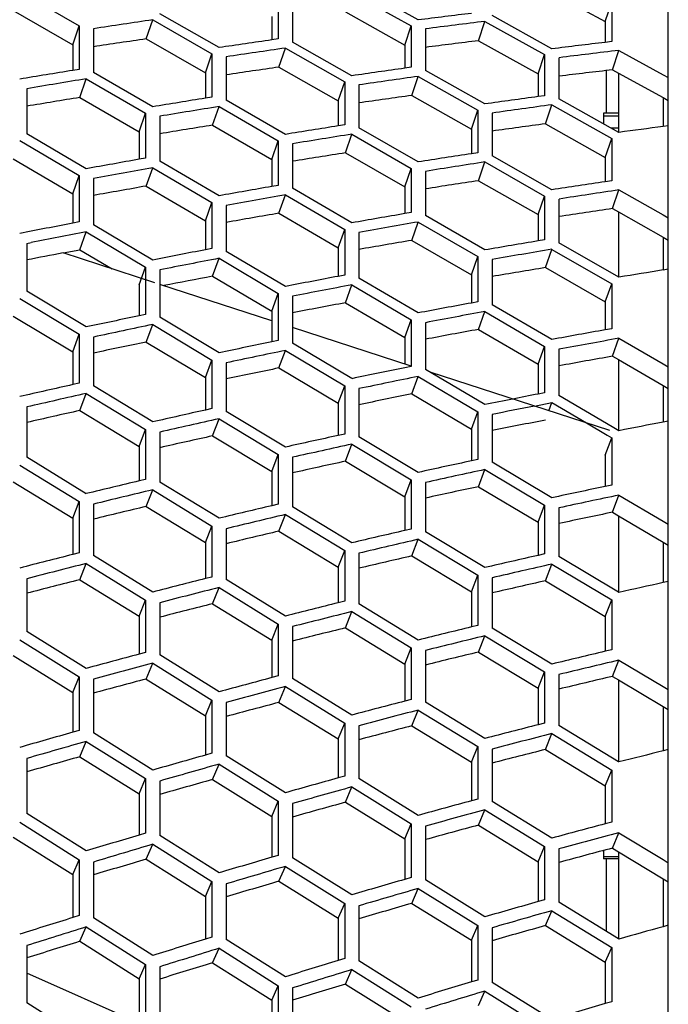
# Model space of a CAD drawing. Header units: millimetres. Extents: x 0 to 420, y -341 to 792.
# Tile 260 of 325: x 271.36 to 275.79, y 244.33 to 251.07. Entities that reach past the tile are written whole.
import ezdxf

# ---------------------------------------------------------------- set-up
doc = ezdxf.new("R2010")
doc.units = ezdxf.units.MM
doc.header["$LTSCALE"] = 23.1
doc.layers.get('0').update_dxf_attribs({"linetype": 'CONTINUOUS'})
doc.layers.add('06___PRT_ALL_SURFS', color=7, linetype='CONTINUOUS')
doc.layers.add('DIM_PILOTEES', color=7, linetype='CONTINUOUS')
doc.styles.get("Standard").update_dxf_attribs({"font": 'txt', "width": 0.7})
doc.dimstyles.new('DIMSTYLE_4', dxfattribs={"dimtxt": 2.5, "dimasz": 3.5, "dimexe": 2, "dimexo": 0, "dimtad": 1, "dimdec": 0, "dimlfac": 5.882353, "dimdsep": 46, "dimtxsty": 'Standard', "dimblk": '_FILLED', "dimblk1": '_FILLED', "dimblk2": '_FILLED', "dimcen": 0.09, "dimazin": 2, "dimtp": 0.5, "dimtm": 0.5, "dimtfac": 1, "dimtdec": 0, "dimtofl": 0, "dimtmove": 0, "dimatfit": 3, "dimldrblk": '_FILLED', "dimfxl": 0, "dimtolj": 1, "dimarcsym": 0})

# ---------------------------------------------------------------- blocks, each defined once
blk = doc.blocks.new('_FILLED')
at = {"color": 0, "linetype": 'ByBlock'}
blk.add_solid([(0, 0), (-1, 0.1429), (-1, -0.1429)], dxfattribs=at)
blk = doc.blocks.new('*D6')
at = {"layer": 'DIM_PILOTEES', "color": 2, "linetype": 'Continuous'}
for p, q in [((243.9175, 244.0777), (243.9175, 273.0387)), ((284.6161, 234.1944), (284.6161, 273.0387)), ((243.9175, 271.0387), (264.2668, 271.0387)), ((284.6161, 271.0387), (264.2668, 271.0387))]:
    blk.add_line(p, q, dxfattribs=at)
at = {"layer": 'DIM_PILOTEES', "color": 2, "linetype": 'Continuous', "xscale": 3.5, "yscale": 3.5, "zscale": 3.5, "rotation": 180}
blk.add_blockref('_FILLED', (243.9175, 271.0387), dxfattribs=at)
at = {"layer": 'DIM_PILOTEES', "color": 2, "linetype": 'Continuous', "xscale": 3.5, "yscale": 3.5, "zscale": 3.5}
blk.add_blockref('_FILLED', (284.6161, 271.0387), dxfattribs=at)
at = {"layer": 'DIM_PILOTEES', "color": 2, "linetype": 'Continuous', "insert": (262.9222, 274.1637), "char_height": 2.5, "width": 8.571429, "attachment_point": 2, "line_spacing_factor": 0.9}
blk.add_mtext('{\\ftxt;\\W0.0001;\\H0.0001;\\~}{\\ftxt;\\W2.2857142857;\\H2.5; }{\\ftxt;\\W0.0001;\\H0.0001;\\~}', dxfattribs=at)

msp = doc.modelspace()

# ---------------------------------------------------------------- linework, layer by layer
at = {"color": 7, "linetype": 'Continuous'}
for p, q in [((275.7934, 239.6707), (275.7934, 257.3445)), ((274.0829, 251.0647), (273.6767, 251.2921)), ((271.3561, 251.259), (271.7627, 251.0252)), ((273.1251, 251.2206), (273.1251, 250.9346)), ((273.628, 251.2525), (274.0341, 251.0247)), ((273.2224, 251.1997), (273.2224, 250.9139)), ((275.3625, 251.0533), (275.4065, 251.1877)), ((275.4065, 251.1877), (275.4065, 250.9165)), ((272.7199, 250.8755), (272.3145, 251.1075)), ((274.9964, 250.8673), (274.5879, 251.0943)), ((271.7187, 250.8956), (271.7627, 251.0252)), ((271.7627, 251.0252), (271.7627, 250.7265)), ((272.2219, 250.935), (272.2659, 251.0654)), ((272.2659, 251.0654), (272.6712, 250.833)), ((273.9901, 250.8926), (274.0341, 251.0247)), ((274.0341, 251.0247), (274.0341, 250.7408)), ((274.4949, 250.9223), (274.5389, 251.0551)), ((274.5389, 251.0551), (274.9473, 250.8278)), ((271.8601, 251.0046), (271.8601, 250.7061)), ((274.1317, 251.0037), (274.1317, 250.72)), ((273.1251, 250.9346), (273.0811, 250.9283)), ((273.628, 250.6829), (273.2224, 250.9139)), ((275.4065, 250.9165), (275.3625, 250.9113)), ((272.6272, 250.7033), (272.6712, 250.833)), ((272.6712, 250.833), (272.6712, 250.5365)), ((272.7685, 250.8124), (272.7685, 250.5162)), ((273.1298, 250.7418), (273.1738, 250.8722)), ((273.1738, 250.8722), (273.5793, 250.6409)), ((274.9033, 250.6957), (274.9473, 250.8278)), ((274.9473, 250.8278), (274.9473, 250.5461)), ((275.0456, 250.8067), (275.0456, 250.5252)), ((275.4119, 250.7236), (275.4559, 250.8564)), ((275.4559, 250.8564), (275.7585, 250.6897)), ((274.0341, 250.7408), (273.9901, 250.7347)), ((271.7627, 250.7265), (271.7187, 250.7194)), ((272.2659, 250.4705), (271.8601, 250.7061)), ((274.0389, 250.5484), (274.0829, 250.6788)), ((274.0829, 250.6788), (274.49, 250.4482)), ((274.5389, 250.4898), (274.1317, 250.72)), ((275.3675, 250.7184), (275.3675, 250.4261)), ((275.4525, 250.7012), (275.4525, 250.2954)), ((275.7585, 250.6897), (275.7934, 250.6705)), ((275.7585, 250.6897), (275.7934, 250.6705)), ((271.7674, 250.5341), (271.8114, 250.662)), ((271.8114, 250.662), (272.2172, 250.426)), ((273.5353, 250.5112), (273.5793, 250.6409)), ((273.5793, 250.6409), (273.5793, 250.3466)), ((273.6767, 250.6203), (273.6767, 250.3263)), ((271.4049, 250.5945), (271.4049, 250.2856)), ((272.6712, 250.5365), (272.6272, 250.5295)), ((274.9473, 250.5461), (274.9033, 250.5402)), ((272.6759, 250.3446), (272.7199, 250.4724)), ((272.7199, 250.4724), (273.1251, 250.2376)), ((273.1738, 250.2818), (272.7685, 250.5162)), ((274.9524, 250.354), (274.9964, 250.4844)), ((274.9964, 250.4844), (275.4065, 250.2543)), ((275.4559, 250.2954), (275.0456, 250.5252)), ((275.7585, 250.5332), (275.7585, 250.3357)), ((272.1732, 250.2988), (272.2172, 250.426)), ((272.2172, 250.426), (272.2172, 250.1192)), ((272.3145, 250.4058), (272.3145, 250.0992)), ((274.446, 250.3186), (274.49, 250.4482)), ((274.49, 250.4482), (274.49, 250.1562)), ((274.5879, 250.4275), (274.5879, 250.1357)), ((275.3505, 250.4261), (275.3505, 250.3544)), ((275.4525, 250.4261), (275.3505, 250.4261)), ((275.4525, 250.4058), (275.3505, 250.4058)), ((273.5793, 250.3466), (273.5353, 250.3397)), ((275.7934, 250.3402), (275.7585, 250.3357)), ((271.8114, 250.0463), (271.4049, 250.2856)), ((273.584, 250.1551), (273.628, 250.2829)), ((273.628, 250.2829), (274.0341, 250.0491)), ((274.0829, 250.0928), (273.6767, 250.3263)), ((275.4525, 250.3241), (275.4047, 250.3241)), ((271.3561, 250.2394), (271.7627, 249.9998)), ((273.0811, 250.1105), (273.1251, 250.2376)), ((273.1251, 250.2376), (273.1251, 249.9331)), ((273.2224, 250.2175), (273.2224, 249.9132)), ((275.3625, 250.1247), (275.4065, 250.2543)), ((275.4065, 250.2543), (275.4065, 249.9645)), ((274.49, 250.1562), (274.446, 250.1495)), ((274.9964, 249.9029), (274.5879, 250.1357)), ((272.2172, 250.1192), (272.1732, 250.1114)), ((272.2172, 250.1192), (272.1732, 250.1114)), ((272.7199, 249.8614), (272.3145, 250.0992)), ((274.4949, 249.965), (274.5389, 250.0928)), ((274.5389, 250.0928), (274.9473, 249.8597)), ((271.7187, 249.8753), (271.7627, 249.9998)), ((271.7627, 249.9998), (271.7627, 249.6827)), ((272.2219, 249.9281), (272.2659, 250.0534)), ((272.2659, 250.0534), (272.6712, 249.8152)), ((273.9901, 249.922), (274.0341, 250.0491)), ((274.0341, 250.0491), (274.0341, 249.7469)), ((274.1317, 250.0288), (274.1317, 249.7269)), ((271.8601, 249.98), (271.8601, 249.6632)), ((273.1251, 249.9331), (273.0811, 249.9254)), ((275.4065, 249.9645), (275.3625, 249.958)), ((273.1298, 249.7425), (273.1738, 249.8678)), ((273.1738, 249.8678), (273.5793, 249.6307)), ((273.628, 249.6764), (273.2224, 249.9132)), ((275.4119, 249.7736), (275.4559, 249.9015)), ((275.4559, 249.9015), (275.7585, 249.7305)), ((272.6272, 249.6907), (272.6712, 249.8152)), ((272.6712, 249.8152), (272.6712, 249.5005)), ((272.7685, 249.7954), (272.7685, 249.481)), ((274.9033, 249.7325), (274.9473, 249.8597)), ((274.9473, 249.8597), (274.9473, 249.5597)), ((275.0456, 249.8393), (275.0456, 249.5396)), ((274.0341, 249.7469), (273.9901, 249.7393)), ((275.4525, 249.7507), (275.4525, 249.3062)), ((275.7585, 249.7305), (275.7934, 249.7108)), ((275.7585, 249.7305), (275.7934, 249.7108)), ((271.7627, 249.6827), (271.7187, 249.6742)), ((271.7627, 249.6827), (271.7187, 249.6742)), ((272.2659, 249.422), (271.8601, 249.6632)), ((274.0389, 249.5566), (274.0829, 249.6819)), ((274.0829, 249.6819), (274.49, 249.4457)), ((274.5389, 249.4909), (274.1317, 249.7269)), ((271.7674, 249.4927), (271.8114, 249.6154)), ((271.8114, 249.6154), (272.2172, 249.3738)), ((273.5353, 249.5062), (273.5793, 249.6307)), ((273.5793, 249.6307), (273.5793, 249.3184)), ((273.6767, 249.6109), (273.6767, 249.2988)), ((271.4049, 249.5352), (271.4348, 249.5412)), ((271.4049, 249.5352), (271.4049, 249.2083)), ((274.9473, 249.5597), (274.9033, 249.5524)), ((275.4559, 249.3042), (275.0456, 249.5396)), ((275.7585, 249.5784), (275.7585, 249.3536)), ((272.2814, 249.2661), (271.6524, 249.4705)), ((272.6712, 249.5005), (272.6272, 249.4921)), ((273.1738, 249.241), (272.7685, 249.481)), ((274.9524, 249.3698), (274.9964, 249.4951)), ((274.9964, 249.4951), (275.4065, 249.2595)), ((272.6759, 249.3109), (272.7199, 249.4336)), ((272.7199, 249.4336), (273.1251, 249.1933)), ((274.446, 249.3212), (274.49, 249.4457)), ((274.49, 249.4457), (274.49, 249.1357)), ((274.5879, 249.4258), (274.5879, 249.1161)), ((272.1732, 249.2519), (272.2172, 249.3738)), ((272.2172, 249.3738), (272.2172, 249.049)), ((272.3145, 249.3544), (272.3145, 249.03)), ((275.7934, 249.3592), (275.7585, 249.3536)), ((273.5793, 249.3184), (273.5353, 249.3101)), ((274.0829, 249.0599), (273.6767, 249.2988)), ((275.3625, 249.135), (275.4065, 249.2595)), ((275.4065, 249.2595), (275.4065, 248.9519)), ((271.8114, 248.9638), (271.4049, 249.2083)), ((273.0811, 249.0063), (272.3145, 249.2554)), ((273.0811, 249.0715), (273.1251, 249.1933)), ((273.1251, 249.1933), (273.1251, 248.871)), ((273.584, 249.1292), (273.628, 249.2519)), ((273.628, 249.2519), (274.0341, 249.0126)), ((271.3561, 249.1585), (271.7627, 248.9136)), ((273.2224, 249.1739), (273.2224, 248.8519)), ((274.49, 249.1357), (274.446, 249.1276)), ((274.4949, 248.9469), (274.5389, 249.0696)), ((274.5389, 249.0696), (274.9473, 248.8311)), ((274.9964, 248.8779), (274.5879, 249.1161)), ((272.2172, 249.049), (272.1732, 249.0399)), ((272.7199, 248.7868), (272.3145, 249.03)), ((273.9901, 248.8908), (274.0341, 249.0126)), ((274.0341, 249.0126), (274.0341, 248.6927)), ((274.1317, 248.9932), (274.1317, 248.6736)), ((272.2219, 248.8606), (272.2659, 248.9805)), ((272.2659, 248.9805), (272.6712, 248.7371)), ((274.0353, 248.6962), (273.2224, 248.9604)), ((275.4065, 248.9519), (275.3625, 248.9441)), ((271.7187, 248.7945), (271.7627, 248.9136)), ((271.7627, 248.9136), (271.7627, 248.579)), ((271.8601, 248.8946), (271.8601, 248.5603)), ((273.1251, 248.871), (273.0811, 248.862)), ((273.628, 248.61), (273.2224, 248.8519)), ((275.4119, 248.7635), (275.4559, 248.8861)), ((275.4559, 248.8861), (275.7585, 248.7112)), ((273.1298, 248.683), (273.1738, 248.8029)), ((273.1738, 248.8029), (273.5793, 248.5606)), ((274.9033, 248.7092), (274.9473, 248.8311)), ((274.9473, 248.8311), (274.9473, 248.5136)), ((275.0456, 248.8115), (275.0456, 248.4944)), ((272.6272, 248.618), (272.6712, 248.7371)), ((272.6712, 248.7371), (272.6712, 248.4049)), ((272.7685, 248.7182), (272.7685, 248.3863)), ((275.4525, 248.7401), (275.4525, 248.254)), ((274.0341, 248.6927), (273.9901, 248.6839)), ((274.5389, 248.4325), (274.1317, 248.6736)), ((275.3937, 248.2549), (274.1641, 248.6544)), ((275.7585, 248.7112), (275.7934, 248.6911)), ((275.7585, 248.7112), (275.7934, 248.6911)), ((274.0389, 248.5052), (274.0829, 248.625)), ((274.0829, 248.625), (274.49, 248.3837)), ((271.7627, 248.579), (271.7187, 248.5691)), ((272.2659, 248.3141), (271.8601, 248.5603)), ((273.5353, 248.4416), (273.5793, 248.5606)), ((273.5793, 248.5606), (273.5793, 248.231)), ((273.6767, 248.5417), (273.6767, 248.2123)), ((275.7585, 248.5639), (275.7585, 248.3123)), ((271.7674, 248.3918), (271.8114, 248.5089)), ((271.8114, 248.5089), (272.2172, 248.2623)), ((274.9473, 248.5136), (274.9033, 248.505)), ((275.4092, 248.2813), (275.0456, 248.4944)), ((271.4049, 248.4164), (271.4049, 248.0722)), ((272.6712, 248.4049), (272.6272, 248.3952)), ((273.1738, 248.1414), (272.7685, 248.3863)), ((274.446, 248.2647), (274.49, 248.3837)), ((274.49, 248.3837), (274.49, 248.0566)), ((274.877, 248.4228), (274.9964, 248.4463)), ((274.877, 248.4228), (274.9964, 248.4463)), ((274.976, 248.3906), (274.9964, 248.4463)), ((274.9964, 248.4463), (275.2344, 248.3066)), ((272.6759, 248.2182), (272.7199, 248.3353)), ((272.7199, 248.3353), (273.1251, 248.0901)), ((274.5879, 248.3647), (274.5879, 248.0378)), ((275.7934, 248.319), (275.7585, 248.3123)), ((272.1732, 248.1461), (272.2172, 248.2623)), ((272.2172, 248.2623), (272.2172, 247.9205)), ((275.2344, 248.3066), (275.3756, 248.2238)), ((275.4559, 248.254), (275.4092, 248.2813)), ((272.3145, 248.2438), (272.3145, 247.9023)), ((273.5793, 248.231), (273.5353, 248.2214)), ((274.0829, 247.9685), (273.6767, 248.2123)), ((275.3625, 248.0866), (275.4065, 248.2057)), ((275.3756, 248.2238), (275.4065, 248.2057)), ((275.3756, 248.2238), (275.4065, 248.2057)), ((275.4065, 248.2057), (275.4065, 247.881)), ((273.584, 248.0448), (273.628, 248.1618)), ((273.628, 248.1618), (274.0341, 247.9177)), ((271.8114, 247.8229), (271.4049, 248.0722)), ((273.0811, 247.9739), (273.1251, 248.0901)), ((273.1251, 248.0901), (273.1251, 247.7508)), ((273.2224, 248.0717), (273.2224, 247.7327)), ((274.49, 248.0566), (274.446, 248.0472)), ((271.3561, 248.0189), (271.7627, 247.7693)), ((274.4949, 247.8707), (274.5389, 247.9878)), ((274.5389, 247.9878), (274.9473, 247.7445)), ((274.9964, 247.7948), (274.5879, 248.0378)), ((272.2172, 247.9205), (272.1732, 247.91)), ((273.9901, 247.8015), (274.0341, 247.9177)), ((274.0341, 247.9177), (274.0341, 247.581)), ((272.2219, 247.7352), (272.2659, 247.8494)), ((272.2659, 247.8494), (272.6712, 247.6013)), ((272.7199, 247.6545), (272.3145, 247.9023)), ((274.1317, 247.8992), (274.1317, 247.5628)), ((275.4065, 247.881), (275.3625, 247.8719)), ((275.4119, 247.6956), (275.4559, 247.8126)), ((275.4559, 247.8126), (275.7585, 247.6343)), ((271.7187, 247.6559), (271.7627, 247.7693)), ((271.7627, 247.7693), (271.7627, 247.4179)), ((271.8601, 247.7512), (271.8601, 247.4001)), ((273.1251, 247.7508), (273.0811, 247.7405)), ((273.628, 247.4861), (273.2224, 247.7327)), ((274.9033, 247.6283), (274.9473, 247.7445)), ((274.9473, 247.7445), (274.9473, 247.4104)), ((275.0456, 247.7259), (275.0456, 247.392)), ((273.1298, 247.566), (273.1738, 247.6802)), ((273.1738, 247.6802), (273.5793, 247.4333)), ((275.4525, 247.6717), (275.4525, 247.1492)), ((272.6272, 247.4879), (272.6712, 247.6013)), ((272.6712, 247.6013), (272.6712, 247.2525)), ((272.7685, 247.5833), (272.7685, 247.2348)), ((274.0341, 247.581), (273.9901, 247.5708)), ((275.7585, 247.6343), (275.7934, 247.6138)), ((275.7585, 247.6343), (275.7934, 247.6138)), ((274.0389, 247.3966), (274.0829, 247.5108)), ((274.0829, 247.5108), (274.49, 247.2649)), ((274.5389, 247.3172), (274.1317, 247.5628)), ((275.7585, 247.4921), (275.7585, 247.2144)), ((271.7627, 247.4179), (271.7187, 247.4067)), ((272.2659, 247.1495), (271.8601, 247.4001)), ((273.5353, 247.32), (273.5793, 247.4333)), ((273.5793, 247.4333), (273.5793, 247.0872)), ((273.6767, 247.4153), (273.6767, 247.0695)), ((274.9473, 247.4104), (274.9033, 247.4005)), ((275.4525, 247.1492), (275.0456, 247.392)), ((271.7674, 247.234), (271.8114, 247.3453)), ((271.8114, 247.3453), (272.2172, 247.0943)), ((274.9524, 247.2264), (274.9964, 247.3406)), ((274.9964, 247.3406), (275.4065, 247.0955)), ((271.4049, 247.2406), (271.4049, 246.8801)), ((272.6712, 247.2525), (272.6272, 247.2414)), ((273.1738, 246.9856), (272.7685, 247.2348)), ((274.446, 247.1516), (274.49, 247.2649)), ((274.49, 247.2649), (274.49, 246.9214)), ((274.5879, 247.2468), (274.5879, 246.9036)), ((272.6759, 247.0691), (272.7199, 247.1804)), ((272.7199, 247.1804), (273.1251, 246.9309)), ((275.7934, 247.2221), (275.7585, 247.2144)), ((275.4559, 247.1472), (275.4525, 247.1492)), ((272.1732, 246.984), (272.2172, 247.0943)), ((272.2172, 247.0943), (272.2172, 246.7362)), ((272.3145, 247.0768), (272.3145, 246.719)), ((273.5793, 247.0872), (273.5353, 247.0763)), ((274.0829, 246.8214), (273.6767, 247.0695)), ((275.3625, 246.9821), (275.4065, 247.0955)), ((275.4065, 247.0955), (275.4065, 246.7546)), ((273.584, 246.9043), (273.628, 247.0155)), ((273.628, 247.0155), (274.0341, 246.7672)), ((273.0811, 246.8205), (273.1251, 246.9309)), ((273.1251, 246.9309), (273.1251, 246.5754)), ((273.2224, 246.9133), (273.2224, 246.5582)), ((274.49, 246.9214), (274.446, 246.9107)), ((274.9964, 246.6564), (274.5879, 246.9036)), ((271.8114, 246.6267), (271.4049, 246.8801)), ((274.4949, 246.7389), (274.5389, 246.8502)), ((274.5389, 246.8502), (274.9473, 246.6028)), ((271.3561, 246.8233), (271.7627, 246.5696)), ((273.9901, 246.6568), (274.0341, 246.7672)), ((274.0341, 246.7672), (274.0341, 246.4144)), ((272.2172, 246.7362), (272.1732, 246.7244)), ((272.7199, 246.4671), (272.3145, 246.719)), ((274.1317, 246.7496), (274.1317, 246.3971)), ((275.4065, 246.7546), (275.3625, 246.7442)), ((272.2219, 246.5545), (272.2659, 246.6627)), ((272.2659, 246.6627), (272.6712, 246.4105)), ((275.4119, 246.5725), (275.4559, 246.6837)), ((275.4525, 246.6829), (275.4559, 246.6837)), ((275.4559, 246.6837), (275.7585, 246.5025)), ((271.7187, 246.4623), (271.7627, 246.5696)), ((271.7627, 246.5696), (271.7627, 246.2023)), ((273.1251, 246.5754), (273.0811, 246.5638)), ((273.1251, 246.5754), (273.0811, 246.5638)), ((274.9033, 246.4924), (274.9473, 246.6028)), ((274.9473, 246.6028), (274.9473, 246.2527)), ((275.0456, 246.5851), (275.0456, 246.2353)), ((271.8601, 246.5526), (271.8601, 246.1856)), ((273.1298, 246.3941), (273.1738, 246.5024)), ((273.1738, 246.5024), (273.5793, 246.2515)), ((273.628, 246.3076), (273.2224, 246.5582)), ((275.4525, 246.5482), (275.4525, 245.9887)), ((275.7585, 246.5025), (275.7934, 246.4816)), ((275.7585, 246.5025), (275.7934, 246.4816)), ((272.6272, 246.3032), (272.6712, 246.4105)), ((272.6712, 246.4105), (272.6712, 246.046)), ((272.7685, 246.3935), (272.7685, 246.0293)), ((274.0341, 246.4144), (273.9901, 246.403)), ((274.5389, 246.1477), (274.1317, 246.3971)), ((275.7585, 246.3657), (275.7585, 246.0626)), ((274.0389, 246.2336), (274.0829, 246.3418)), ((274.0829, 246.3418), (274.49, 246.0921)), ((273.5353, 246.1442), (273.5793, 246.2515)), ((273.5793, 246.2515), (273.5793, 245.8897)), ((273.6767, 246.2345), (273.6767, 245.873)), ((274.9473, 246.2527), (274.9033, 246.2415)), ((275.4525, 245.9887), (275.0456, 246.2353)), ((271.7627, 246.2023), (271.7187, 246.1899)), ((271.7627, 246.2023), (271.7187, 246.1899)), ((272.2659, 245.9312), (271.8601, 246.1856)), ((274.9524, 246.0723), (274.9964, 246.1805)), ((274.9964, 246.1805), (275.4065, 245.9316)), ((271.7674, 246.0223), (271.8114, 246.1274)), ((271.8114, 246.1274), (272.2172, 245.8727)), ((274.446, 245.9848), (274.49, 246.0921)), ((274.49, 246.0921), (274.49, 245.733)), ((272.6712, 246.046), (272.6272, 246.0336)), ((273.1738, 245.7763), (272.7685, 246.0293)), ((274.5879, 246.075), (274.5879, 245.7162)), ((275.7934, 246.0712), (275.7585, 246.0626)), ((271.4049, 246.0108), (271.4049, 245.6348)), ((272.6759, 245.8664), (272.7199, 245.9715)), ((272.7199, 245.9715), (273.1251, 245.7183)), ((275.4559, 245.9866), (275.4525, 245.9887)), ((273.5793, 245.8897), (273.5353, 245.8775)), ((275.3625, 245.8243), (275.4065, 245.9316)), ((275.4065, 245.9316), (275.4065, 245.5753)), ((272.1732, 245.7685), (272.2172, 245.8727)), ((272.2172, 245.8727), (272.2172, 245.4992)), ((272.3145, 245.8562), (272.3145, 245.4829)), ((274.0829, 245.6212), (273.6767, 245.873)), ((273.584, 245.7106), (273.628, 245.8158)), ((273.628, 245.8158), (274.0341, 245.5638)), ((273.0811, 245.6141), (273.1251, 245.7183)), ((273.1251, 245.7183), (273.1251, 245.3476)), ((273.2224, 245.7018), (273.2224, 245.3314)), ((274.49, 245.733), (274.446, 245.721)), ((274.9964, 245.4654), (274.5879, 245.7162)), ((271.8114, 245.3779), (271.4049, 245.6348)), ((274.4949, 245.5544), (274.5389, 245.6595)), ((274.5389, 245.6595), (274.9473, 245.4085)), ((271.3561, 245.5748), (271.7627, 245.3176)), ((273.9901, 245.4596), (274.0341, 245.5638)), ((274.0341, 245.5638), (274.0341, 245.1959)), ((275.4065, 245.5753), (275.3625, 245.5636)), ((272.2172, 245.4992), (272.1732, 245.4861)), ((272.2172, 245.4992), (272.1732, 245.4861)), ((272.7199, 245.2276), (272.3145, 245.4829)), ((274.1317, 245.5472), (274.1317, 245.1796)), ((275.4119, 245.3971), (275.4559, 245.5022)), ((275.4525, 245.5013), (275.4559, 245.5022)), ((275.4559, 245.5022), (275.7585, 245.3184)), ((272.2219, 245.3214), (272.2659, 245.4234)), ((272.2659, 245.4234), (272.6712, 245.1678)), ((273.1251, 245.3476), (273.0811, 245.3347)), ((274.9033, 245.3043), (274.9473, 245.4085)), ((274.9473, 245.4085), (274.9473, 245.0434)), ((275.0456, 245.3918), (275.0456, 245.027)), ((275.3505, 245.3809), (275.3505, 245.3228)), ((275.4525, 245.3725), (275.4525, 244.7772)), ((271.7187, 245.2166), (271.7627, 245.3176)), ((271.7627, 245.3176), (271.7627, 244.9353)), ((271.8601, 245.3015), (271.8601, 244.9196)), ((273.628, 245.0774), (273.2224, 245.3314)), ((275.3505, 245.3398), (275.4525, 245.3398)), ((275.4525, 245.3228), (275.3505, 245.3228)), ((275.3675, 245.3228), (275.3675, 244.8293)), ((275.7585, 245.3184), (275.7934, 245.2972)), ((275.7585, 245.3184), (275.7934, 245.2972)), ((273.1298, 245.1704), (273.1738, 245.2723)), ((273.1738, 245.2723), (273.5793, 245.0182)), ((272.6272, 245.0668), (272.6712, 245.1678)), ((272.6712, 245.1678), (272.6712, 244.7884)), ((272.7685, 245.1518), (272.7685, 244.7727)), ((274.0341, 245.1959), (273.9901, 245.1831)), ((274.5389, 244.9268), (274.1317, 245.1796)), ((275.7585, 245.1874), (275.7585, 244.8595)), ((274.0389, 245.0191), (274.0829, 245.121)), ((274.0829, 245.121), (274.49, 244.868)), ((273.5353, 244.9171), (273.5793, 245.0182)), ((273.5793, 245.0182), (273.5793, 244.6416)), ((274.9473, 245.0434), (274.9033, 245.031)), ((275.4525, 244.7772), (275.0456, 245.027)), ((273.6767, 245.0021), (273.6767, 244.6258)), ((274.9524, 244.8671), (274.9964, 244.969)), ((274.9964, 244.969), (275.4065, 244.7169)), ((271.7627, 244.9353), (271.7187, 244.9216)), ((271.7627, 244.9353), (271.7187, 244.9216)), ((272.2659, 244.662), (271.8601, 244.9196)), ((271.7674, 244.7594), (271.8114, 244.8582)), ((271.8114, 244.8582), (272.2172, 244.6004)), ((274.446, 244.767), (274.49, 244.868)), ((274.49, 244.868), (274.49, 244.4943)), ((274.5879, 244.8519), (274.5879, 244.4784)), ((275.7934, 244.8692), (275.7585, 244.8595)), ((272.6712, 244.7884), (272.6272, 244.7748)), ((273.1738, 244.5166), (272.7685, 244.7727)), ((275.4559, 244.7751), (275.4525, 244.7772)), ((271.4049, 244.73), (271.4049, 244.3394)), ((272.6759, 244.6131), (272.7199, 244.7118)), ((272.7199, 244.7118), (273.1251, 244.4555)), ((275.3625, 244.6159), (275.4065, 244.7169)), ((275.4065, 244.7169), (275.4065, 244.3461)), ((273.5793, 244.6416), (273.5353, 244.6281)), ((274.0829, 244.371), (273.6767, 244.6258)), ((272.1732, 244.1984), (271.4049, 244.5404)), ((272.1732, 244.5026), (272.2172, 244.6004)), ((272.2172, 244.6004), (272.2172, 244.2124)), ((272.3145, 244.5849), (272.3145, 244.1972)), ((273.584, 244.4667), (273.628, 244.5655)), ((273.628, 244.5655), (274.0341, 244.3105)), ((274.49, 244.4943), (274.446, 244.4811)), ((274.9964, 244.2247), (274.5879, 244.4784)), ((273.0811, 244.3577), (273.1251, 244.4555)), ((273.1251, 244.4555), (273.1251, 244.0704)), ((273.2224, 244.44), (273.2224, 244.0552)), ((274.4949, 244.3199), (274.5389, 244.4187)), ((274.5389, 244.4187), (274.9473, 244.1647)), ((271.8114, 244.0797), (271.4049, 244.3394)), ((275.4065, 244.3461), (275.3625, 244.3332))]:
    msp.add_line(p, q, dxfattribs=at)
for centre, radius, start, end in [((282.0929, 188.6089), 62.9673, 96.975395, 97.308371), ((283.559, 174.3188), 77.5731, 98.370882, 98.673903), ((282.1872, 188.8887), 62.6351, 97.013755, 97.389226), ((283.1704, 180.7336), 70.9161, 98.179226, 98.474218), ((282.2479, 192.1018), 59.2112, 96.677726, 97.034523), ((283.2555, 181.1433), 70.4539, 98.22712, 98.560277), ((282.3418, 192.3207), 58.9393, 96.709199, 97.110967), ((285.097, 168.4245), 83.3752, 99.233552, 99.486084), ((283.0459, 186.0857), 65.2801, 97.973858, 98.294931), ((283.1323, 186.4063), 64.9064, 98.014427, 98.376718), ((285.1648, 169.0436), 82.7035, 99.291676, 99.577143), ((283.0599, 190.2181), 60.871, 97.70065, 98.046923), ((284.4943, 176.6822), 74.7947, 99.129252, 99.409729), ((284.5675, 177.1586), 74.2649, 99.179766, 99.496681), ((283.1473, 190.4683), 60.567, 97.734055, 98.124295), ((284.1441, 183.0055), 68.1648, 98.953591, 99.261352), ((283.1962, 193.2827), 57.5358, 97.427445, 97.731459), ((284.221, 183.3753), 67.741, 98.996551, 99.344032), ((283.9828, 187.8812), 62.9944, 98.707542, 99.041794), ((286.0638, 171.7767), 79.5567, 100.055353, 100.320088), ((284.0623, 188.1687), 62.6522, 98.74308, 99.120058), ((286.1215, 172.3363), 78.9425, 100.108635, 100.407895), ((283.967, 191.6357), 58.9536, 98.392498, 98.752311), ((285.4258, 179.279), 71.7169, 99.911735, 100.204863), ((285.4907, 179.7089), 71.2318, 99.957255, 100.288399), ((284.0486, 191.8579), 58.6762, 98.420818, 98.826038), ((285.0451, 185.0336), 65.6433, 99.695372, 100.016191), ((287.9491, 165.8248), 85.4058, 100.955045, 101.20291), ((285.1151, 185.3658), 65.2555, 99.733231, 100.095311), ((287.9507, 166.6712), 84.4997, 101.011027, 101.271271), ((284.8583, 189.4679), 60.9036, 99.407444, 99.755119), ((286.9398, 174.7863), 76.0645, 100.845615, 101.122888), ((284.932, 189.7241), 60.5912, 99.437818, 99.829699), ((286.9893, 175.2906), 75.5036, 100.893848, 101.207243), ((284.8402, 192.7585), 57.3192, 99.116392, 99.422891), ((286.2821, 181.5987), 68.9008, 100.661284, 100.967354), ((286.3402, 181.9851), 68.4574, 100.701638, 101.047294), ((285.8831, 186.8304), 63.3384, 100.403016, 100.737142), ((285.9473, 187.1273), 62.9841, 100.435637, 100.812542), ((288.7497, 169.3648), 81.3812, 101.752757, 102.013054), ((288.7791, 169.9625), 80.725, 101.803839, 102.098193), ((285.6804, 190.8564), 58.9969, 100.072202, 100.433503), ((287.7384, 177.474), 72.8771, 101.602612, 101.892716), ((285.7493, 191.0832), 58.7123, 100.097308, 100.50426), ((287.7813, 177.927), 72.3656, 101.645621, 101.973441), ((287.0739, 183.6573), 66.3298, 101.376363, 101.695625), ((287.1264, 184.0031), 65.9251, 101.411411, 101.771811), ((290.941, 162.7907), 87.9059, 102.630896, 102.8732), ((290.9437, 163.508), 87.1275, 102.684946, 102.959089), ((286.754, 187.9733), 61.6808, 101.241724, 101.422183), ((286.5738, 188.8795), 60.7569, 101.074498, 101.241679), ((289.4714, 172.5218), 77.7206, 102.516894, 102.789918), ((286.7851, 188.38), 61.2122, 101.217798, 101.493817), ((289.4949, 173.0577), 77.1241, 102.562701, 102.871396), ((286.4804, 191.934), 57.3888, 100.767791, 101.075494), ((288.4713, 179.8609), 69.9731, 102.324827, 102.628014), ((288.5091, 180.2665), 69.507, 102.362469, 102.704954), ((287.8105, 185.4711), 63.9873, 102.055642, 102.388307), ((287.8586, 185.7793), 63.6185, 102.085276, 102.460604), ((291.5577, 166.5543), 83.6332, 103.401881, 103.656816), ((291.5557, 167.1953), 82.9287, 103.450612, 103.739015), ((287.4037, 189.7819), 59.3249, 101.710707, 102.072027), ((287.4595, 190.0149), 59.0311, 101.732565, 102.139596), ((290.1275, 175.3243), 74.3955, 103.24596, 103.531964), ((290.1466, 175.8036), 73.8533, 103.286346, 103.609628), ((289.1489, 181.968), 67.3315, 103.01095, 103.327433), ((289.1828, 182.3298), 66.9071, 103.043114, 103.400455), ((294.1012, 159.311), 90.8946, 104.25554, 104.491482), ((288.5003, 187.056), 61.8574, 102.697993, 103.044232), ((294.0649, 160.0878), 90.0505, 104.307305, 104.574374), ((288.5449, 187.3293), 61.5217, 102.722134, 103.112525), ((292.1106, 169.8894), 79.7681, 104.137527, 104.405347), ((292.1054, 170.4613), 79.1304, 104.180791, 104.483706), ((288.1311, 190.8272), 57.7287, 102.375836, 102.683515), ((290.7291, 177.7998), 71.3783, 103.938665, 104.237864), ((290.745, 178.2274), 70.8858, 103.973515, 104.311582), ((289.7802, 183.8152), 64.9321, 103.659872, 103.989825), ((289.8111, 184.1368), 64.5461, 103.686476, 104.058816), ((294.5123, 163.3395), 86.3255, 104.997513, 105.246257), ((289.1507, 188.4273), 59.9247, 103.302481, 103.662429), ((294.475, 164.0297), 85.5655, 105.043771, 105.325283), ((289.1947, 188.6601), 59.628, 103.324455, 103.726606), ((292.6119, 172.8332), 76.2735, 104.836565, 105.117488), ((292.6049, 173.3426), 75.6962, 104.874243, 105.191877), ((291.2859, 179.9745), 68.6432, 104.593918, 104.90649), ((291.2997, 180.3548), 68.1961, 104.623149, 104.976153), ((290.3729, 185.4219), 62.7561, 104.270676, 104.614239), ((297.4592, 155.3706), 94.3966, 105.824126, 106.053003), ((290.4017, 185.7064), 62.4055, 104.291668, 104.679107), ((297.3785, 156.2154), 93.4765, 105.873476, 106.132672), ((294.8783, 166.8868), 82.2151, 105.702654, 105.964416), ((289.8049, 189.4531), 58.3261, 103.935328, 104.241822), ((294.8413, 167.4998), 81.5302, 105.743283, 106.039451), ((293.072, 175.4204), 73.1156, 105.497927, 105.792131), ((293.0641, 175.8733), 72.5928, 105.529931, 105.862443), ((291.8062, 181.8725), 66.1666, 105.210825, 105.536911), ((291.8187, 182.2098), 65.7606, 105.23438, 105.602429), ((290.9339, 186.8056), 60.7863, 104.842632, 105.199907), ((297.6384, 159.7104), 89.476, 106.535158, 106.77698), ((290.9637, 187.0473), 60.4771, 104.86134, 105.260562), ((297.5613, 160.4568), 88.652, 106.578843, 106.852637), ((295.21, 170.0011), 78.5165, 106.369916, 106.644877), ((295.1741, 170.5449), 77.8987, 106.404825, 106.715815), ((293.4995, 177.6831), 70.2629, 106.120736, 106.428366), ((293.4915, 178.0848), 69.7893, 106.147008, 106.494512), ((292.297, 183.5166), 63.9262, 105.788671, 106.128379), ((292.309, 183.8144), 63.5579, 105.806522, 106.189683), ((301.0463, 150.9493), 98.4424, 107.332521, 107.553726), ((300.9148, 151.8718), 97.4345, 107.379351, 107.629987), ((291.5132, 187.8247), 59.1708, 105.441703, 105.745932), ((297.7958, 163.5089), 85.0741, 107.20813, 107.463078), ((297.7232, 164.1684), 84.335, 107.246056, 107.534621), ((295.516, 172.7254), 75.1875, 106.998443, 107.286748), ((295.482, 173.2071), 74.6298, 107.027569, 107.353504), ((293.9015, 179.6503), 67.6872, 106.704297, 107.025464), ((293.8942, 180.0057), 67.2582, 106.724805, 107.087378), ((292.7643, 184.9272), 61.9023, 106.32692, 106.680325)]:
    msp.add_arc(centre, radius, start, end, dxfattribs=at)
at = {"layer": '06___PRT_ALL_SURFS', "color": 7, "linetype": 'Continuous'}
for p, q in [((274.9524, 251.2765), (275.3625, 251.0533)), ((271.3121, 251.1286), (271.7187, 250.8956)), ((273.0811, 251.0885), (273.0811, 250.9283)), ((273.584, 251.1197), (273.9901, 250.8926)), ((275.3625, 251.0533), (275.3625, 250.9113)), ((271.7187, 250.8956), (271.7187, 250.7194)), ((272.2219, 250.935), (272.6272, 250.7033)), ((273.9901, 250.8926), (273.9901, 250.7347)), ((274.4949, 250.9223), (274.9033, 250.6957)), ((273.1298, 250.7418), (273.5353, 250.5112)), ((272.6272, 250.7033), (272.6272, 250.5295)), ((274.9033, 250.6957), (274.9033, 250.5402)), ((275.4119, 250.7236), (275.4525, 250.7012)), ((275.4119, 250.7236), (275.4525, 250.7012)), ((275.4525, 250.7012), (275.7585, 250.5332)), ((274.0389, 250.5484), (274.446, 250.3186)), ((271.7674, 250.5341), (272.1732, 250.2988)), ((273.5353, 250.5112), (273.5353, 250.3397)), ((275.7585, 250.5332), (275.7934, 250.5141)), ((275.7585, 250.5332), (275.7934, 250.5141)), ((272.6759, 250.3446), (273.0811, 250.1105)), ((274.9524, 250.354), (275.3625, 250.1247)), ((272.1732, 250.2988), (272.1732, 250.1114)), ((274.446, 250.3186), (274.446, 250.1495)), ((273.584, 250.1551), (273.9901, 249.922)), ((271.3121, 250.1141), (271.7187, 249.8753)), ((273.0811, 250.1105), (273.0811, 249.9254)), ((275.3625, 250.1247), (275.3625, 249.958)), ((274.4949, 249.965), (274.9033, 249.7325)), ((271.7187, 249.8753), (271.7187, 249.6742)), ((272.2219, 249.9281), (272.6272, 249.6907)), ((273.9901, 249.922), (273.9901, 249.7393)), ((273.1298, 249.7425), (273.5353, 249.5062)), ((274.9033, 249.7325), (274.9033, 249.5524)), ((275.4119, 249.7736), (275.4525, 249.7507)), ((275.4119, 249.7736), (275.4525, 249.7507)), ((275.4525, 249.7507), (275.7585, 249.5784)), ((272.6272, 249.6907), (272.6272, 249.4921)), ((274.0389, 249.5566), (274.446, 249.3212)), ((275.7585, 249.5784), (275.7934, 249.5588)), ((275.7585, 249.5784), (275.7934, 249.5588)), ((271.6524, 249.4705), (271.7674, 249.4927)), ((271.6524, 249.4705), (271.7674, 249.4927)), ((271.7674, 249.4927), (271.9896, 249.3609)), ((273.5353, 249.5062), (273.5353, 249.3101)), ((274.9524, 249.3698), (275.3625, 249.135)), ((272.6759, 249.3109), (273.0811, 249.0715)), ((274.446, 249.3212), (274.446, 249.1276)), ((272.1732, 249.2519), (272.1732, 249.0399)), ((273.584, 249.1292), (273.9901, 248.8908)), ((275.3625, 249.135), (275.3625, 248.9441)), ((273.0811, 249.0715), (273.0811, 248.862)), ((271.3121, 249.0386), (271.7187, 248.7945)), ((274.4949, 248.9469), (274.9033, 248.7092)), ((272.2219, 248.8606), (272.6272, 248.618)), ((273.9901, 248.8908), (273.9901, 248.7109)), ((271.7187, 248.7945), (271.7187, 248.5691)), ((275.4119, 248.7635), (275.4525, 248.7401)), ((275.4119, 248.7635), (275.4525, 248.7401)), ((275.4525, 248.7401), (275.7585, 248.5639)), ((273.1298, 248.683), (273.5353, 248.4416)), ((274.9033, 248.7092), (274.9033, 248.505)), ((272.6272, 248.618), (272.6272, 248.3952)), ((275.7585, 248.5639), (275.7934, 248.5438)), ((274.0389, 248.5052), (274.446, 248.2647)), ((271.7674, 248.3918), (272.1732, 248.1461)), ((273.5353, 248.4416), (273.5353, 248.2214)), ((274.446, 248.2647), (274.446, 248.0472)), ((272.6759, 248.2182), (273.0811, 247.9739)), ((272.1732, 248.1461), (272.1732, 247.91)), ((273.584, 248.0448), (273.9901, 247.8015)), ((275.3625, 248.0866), (275.3625, 247.8719)), ((273.0811, 247.9739), (273.0811, 247.7405)), ((271.3121, 247.9047), (271.7187, 247.6559)), ((274.4949, 247.8707), (274.9033, 247.6283)), ((273.9901, 247.8015), (273.9901, 247.5708)), ((272.2219, 247.7352), (272.6272, 247.4879)), ((271.7187, 247.6559), (271.7187, 247.4067)), ((275.4119, 247.6956), (275.4525, 247.6717)), ((275.4119, 247.6956), (275.4525, 247.6717)), ((275.4525, 247.6717), (275.7585, 247.4921)), ((274.9033, 247.6283), (274.9033, 247.4005)), ((273.1298, 247.566), (273.5353, 247.32)), ((272.6272, 247.4879), (272.6272, 247.2414)), ((275.7585, 247.4921), (275.7934, 247.4716)), ((275.7585, 247.4921), (275.7934, 247.4716)), ((274.0389, 247.3966), (274.446, 247.1516)), ((273.5353, 247.32), (273.5353, 247.0763)), ((271.7674, 247.234), (272.1732, 246.984)), ((274.9524, 247.2264), (275.3625, 246.9821)), ((274.446, 247.1516), (274.446, 246.9107)), ((272.6759, 247.0691), (273.0811, 246.8205)), ((272.1732, 246.984), (272.1732, 246.7244)), ((275.3625, 246.9821), (275.3625, 246.7442)), ((273.584, 246.9043), (273.9901, 246.6568)), ((273.0811, 246.8205), (273.0811, 246.5638)), ((271.3121, 246.7151), (271.7187, 246.4623)), ((274.4949, 246.7389), (274.9033, 246.4924)), ((273.9901, 246.6568), (273.9901, 246.403)), ((275.4119, 246.5725), (275.4525, 246.5482)), ((275.4119, 246.5725), (275.4525, 246.5482)), ((272.2219, 246.5545), (272.6272, 246.3032)), ((275.4525, 246.5482), (275.7585, 246.3657)), ((271.7187, 246.4623), (271.7187, 246.1899)), ((274.9033, 246.4924), (274.9033, 246.2415)), ((273.1298, 246.3941), (273.5353, 246.1442)), ((275.7585, 246.3657), (275.7934, 246.3449)), ((272.6272, 246.3032), (272.6272, 246.0336)), ((274.0389, 246.2336), (274.446, 245.9848)), ((273.5353, 246.1442), (273.5353, 245.8775)), ((271.7674, 246.0223), (272.1732, 245.7685)), ((274.9524, 246.0723), (275.3625, 245.8243)), ((274.446, 245.9848), (274.446, 245.721)), ((272.6759, 245.8664), (273.0811, 245.6141)), ((275.3625, 245.8243), (275.3625, 245.5636)), ((272.1732, 245.7685), (272.1732, 245.4861)), ((273.584, 245.7106), (273.9901, 245.4596)), ((273.0811, 245.6141), (273.0811, 245.3347)), ((274.4949, 245.5544), (274.9033, 245.3043)), ((271.3121, 245.4728), (271.7187, 245.2166)), ((273.9901, 245.4596), (273.9901, 245.1831)), ((275.4119, 245.3971), (275.4525, 245.3725)), ((275.4525, 245.3725), (275.7585, 245.1874)), ((272.2219, 245.3214), (272.6272, 245.0668)), ((274.9033, 245.3043), (274.9033, 245.031)), ((271.7187, 245.2166), (271.7187, 244.9216)), ((273.1298, 245.1704), (273.5353, 244.9171)), ((275.7585, 245.1874), (275.7934, 245.1663)), ((275.7585, 245.1874), (275.7934, 245.1663)), ((272.6272, 245.0668), (272.6272, 244.7748)), ((274.0389, 245.0191), (274.446, 244.767)), ((273.5353, 244.9171), (273.5353, 244.6281)), ((274.9524, 244.8671), (275.3625, 244.6159)), ((271.7674, 244.7594), (272.1732, 244.5026)), ((274.446, 244.767), (274.446, 244.4811)), ((272.6759, 244.6131), (273.0811, 244.3577)), ((275.3625, 244.6159), (275.3625, 244.3332)), ((272.1732, 244.5026), (272.1732, 244.1981)), ((273.584, 244.4667), (273.9901, 244.2127)), ((273.0811, 244.3577), (273.0811, 244.0563))]:
    msp.add_line(p, q, dxfattribs=at)
for centre, radius, start, end in [((283.3712, 174.2176), 77.5233, 98.268937, 98.539188), ((282.0443, 188.6751), 62.7034, 96.915117, 97.249568), ((283.0874, 180.9946), 70.4544, 98.125084, 98.421979), ((282.2085, 192.0832), 59.0329, 96.611276, 96.969303), ((282.9794, 186.2221), 64.9446, 97.912621, 98.235385), ((284.9547, 168.9975), 82.5962, 99.187132, 99.441942), ((284.3826, 177.0517), 74.2219, 99.074956, 99.357535), ((283.0062, 190.2564), 60.6349, 97.632803, 97.980528), ((284.0552, 183.2245), 67.7447, 98.891798, 99.201458), ((283.9114, 187.9846), 62.6915, 98.63871, 98.974632), ((285.9152, 172.2795), 78.8467, 100.001281, 100.26831), ((285.3088, 179.5967), 71.1952, 99.849781, 100.145012), ((283.9093, 191.6475), 58.744, 98.317161, 98.67839), ((284.9518, 185.2131), 65.2624, 99.625965, 99.94867), ((287.8887, 165.8002), 85.2311, 100.981797, 101.15132), ((284.7832, 189.5403), 60.6318, 99.331092, 99.680408), ((286.7633, 175.3481), 75.2925, 100.783737, 101.042689), ((286.1615, 181.8682), 68.4269, 100.591707, 100.899871), ((285.7866, 186.9729), 62.9943, 100.326068, 100.662054), ((288.551, 169.9523), 80.5802, 101.691629, 101.954411), ((285.6028, 190.8997), 58.7544, 99.988437, 100.35134), ((287.5833, 177.8523), 72.2904, 101.53326, 101.825658), ((286.9509, 183.8823), 65.9002, 101.299231, 101.620568), ((290.6823, 163.568), 86.9071, 102.570726, 102.815691), ((286.5682, 188.517), 60.927, 100.990791, 101.340256), ((289.2725, 173.0338), 76.9944, 102.448149, 102.723657), ((288.3153, 180.1845), 69.4408, 102.247916, 102.553381), ((287.6865, 185.6549), 63.599, 101.971056, 102.305765), ((291.3021, 167.2343), 82.7312, 103.334109, 103.591707), ((287.3042, 189.858), 59.0475, 101.619019, 101.98212), ((289.9298, 175.7678), 73.7375, 103.169658, 103.458136), ((288.9933, 182.2414), 66.8493, 102.926575, 103.245311), ((293.7711, 160.2067), 89.7659, 104.189088, 104.427861), ((288.3762, 187.2018), 61.5073, 102.606083, 102.954326), ((291.8595, 170.4819), 78.9532, 104.062208, 104.332686), ((290.5338, 178.1812), 70.7824, 103.854897, 104.156549), ((289.6258, 184.0428), 64.4961, 103.568158, 103.900329), ((289.0273, 188.5381), 59.6102, 103.203404, 103.565306), ((294.1919, 164.1211), 85.3109, 104.923531, 105.175104), ((292.3665, 173.3474), 75.5373, 104.753785, 105.03735), ((291.094, 180.2997), 68.1041, 104.502805, 104.817799), ((297.0472, 156.3979), 93.1214, 105.751814, 105.983678), ((290.2207, 185.6075), 62.3627, 104.171775, 104.517511), ((294.5686, 167.5673), 81.3022, 105.621224, 105.885802), ((292.8331, 175.8642), 72.4503, 105.407801, 105.70462), ((291.6185, 182.1467), 65.6792, 105.112511, 105.440979), ((290.7845, 186.9529), 60.4321, 104.736721, 105.096116), ((297.2446, 160.6041), 88.3355, 106.455416, 106.700217), ((294.9114, 170.592), 77.6941, 106.281145, 106.558902), ((293.2676, 178.0638), 69.6617, 106.023403, 106.333613), ((292.114, 183.7445), 63.4861, 105.683327, 106.025368), ((300.5401, 152.1234), 97.0015, 107.254783, 107.479118), ((297.4201, 164.2858), 84.052, 107.121059, 107.37897), ((295.2287, 173.2367), 74.446, 106.902464, 107.193535)]:
    msp.add_arc(centre, radius, start, end, dxfattribs=at)

# ---------------------------------------------------------------- dimensions: what is measured, and where the dimension line sits
at = {"layer": 'DIM_PILOTEES', "color": 2, "linetype": 'Continuous'}
dim = msp.add_linear_dim(base=(284.6161, 271.0387), p1=(243.9175, 244.0777), p2=(284.6161, 234.1944), text='{\\ftxt;\\W0.0001;\\H0.0001;\\~}{\\ftxt;\\W2.2857142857;\\H2.5; }{\\ftxt;\\W0.0001;\\H0.0001;\\~}', dimstyle='DIMSTYLE_4', dxfattribs=at)
dim.commit()
dim.dimension.update_dxf_attribs({"geometry": '*D6', "text_midpoint": (262.5651, 271.0387), "dimtype": 160})

doc.saveas('drawing.dxf')
